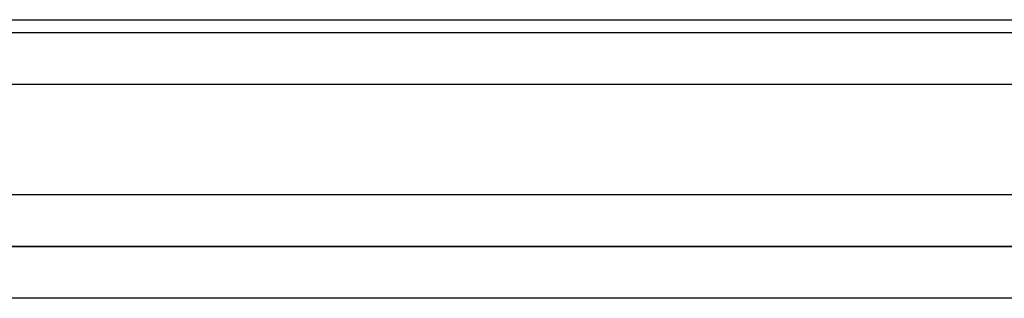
# Model space of a CAD drawing. Header units: millimetres. Extents: x 0 to 1524, y 0 to 1016.
# Tile 265 of 352: x 728.1 to 743.3, y 891.94 to 896.24. Entities that reach past the tile are written whole.
import ezdxf

# ---------------------------------------------------------------- set-up
doc = ezdxf.new("R2010")
doc.units = ezdxf.units.MM
doc.header["$LTSCALE"] = 83.82
doc.layers.get('0').update_dxf_attribs({"linetype": 'CONTINUOUS'})

msp = doc.modelspace()

# ---------------------------------------------------------------- linework, layer by layer
at = {"color": 7, "linetype": 'CONTINUOUS'}
for p, q in [((554.594, 896.238), (966.194, 896.238)), ((966.194, 896.038), (554.594, 896.038)), ((966.394, 895.238), (554.394, 895.238)), ((546.394, 893.538), (974.394, 893.538)), ((546.394, 892.738), (974.394, 892.738)), ((546.394, 892.738), (974.394, 892.738)), ((974.394, 892.738), (546.394, 892.738)), ((975.394, 891.938), (545.394, 891.938))]:
    msp.add_line(p, q, dxfattribs=at)

doc.saveas('drawing.dxf')
